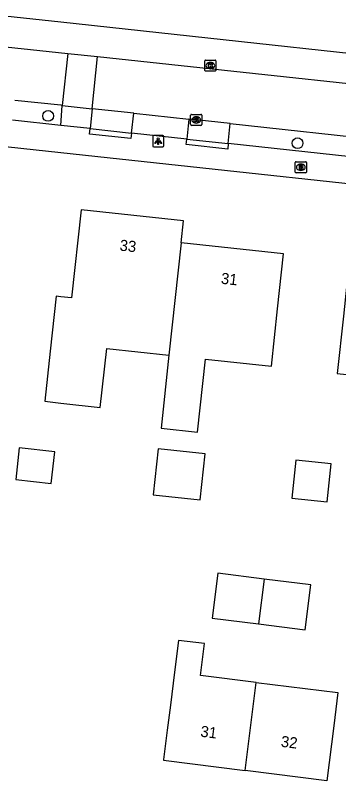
# Model space of a CAD drawing. Extents: x 160457 to 162082, y 388340 to 389736.
# Drawn here: x 161495.9 to 161525.1, y 388415.7 to 388484.7 of the extents above; entities that cross this region are included whole.
import ezdxf

# ---------------------------------------------------------------- set-up
doc = ezdxf.new("R2010")
doc.units = 0
for name, color, linetype in [('IMGEO_Boom', 7, 'Continuous'), ('IMGEO_Brandkraan', 7, 'Continuous'), ('IMGEO_Kolk', 7, 'Continuous'), ('IMGEO_Lichtpunt', 7, 'Continuous'), ('IMGEO_Pand', 7, 'Continuous'), ('IMGEO_Pand_nummerreeks', 7, 'Continuous'), ('IMGEO_Parkeervlak_open', 7, 'Continuous'), ('IMGEO_Rijbaan_lokaal_open', 7, 'Continuous'), ('IMGEO_Voetpad_open', 7, 'Continuous')]:
    doc.layers.add(name, color=color, linetype=linetype)

msp = doc.modelspace()

# ---------------------------------------------------------------- linework, layer by layer
at = {"layer": 'IMGEO_Boom'}
for centre in [(161498.862, 388475.585), (161521.366, 388473.124)]:
    msp.add_circle(centre, 0.489, dxfattribs=at)
at = {"layer": 'IMGEO_Brandkraan'}
for p, q in [((161521.165, 388470.526), (161521.165, 388471.378)), ((161521.24, 388471.452), (161522.092, 388471.452)), ((161521.653, 388471.232), (161521.678, 388471.232)), ((161522.166, 388471.378), (161522.166, 388470.526)), ((161521.676, 388470.672), (161521.651, 388470.672)), ((161522.092, 388470.452), (161521.24, 388470.452))]:
    msp.add_line(p, q, dxfattribs=at)
for points in [[(161521.165, 388470.526), (161521.165, 388471.378)], [(161521.24, 388471.452), (161522.092, 388471.452)], [(161522.166, 388471.378), (161522.166, 388470.526)], [(161521.513, 388471.152), (161521.513, 388470.752), (161521.726, 388470.752)], [(161521.744, 388471.152), (161521.513, 388471.152)], [(161521.692, 388471.071), (161521.638, 388471.071), (161521.638, 388470.995)], [(161521.638, 388470.995), (161521.691, 388470.995)], [(161521.7, 388470.919), (161521.638, 388470.919), (161521.638, 388470.838)], [(161521.638, 388470.838), (161521.7, 388470.838)], [(161522.092, 388470.452), (161521.24, 388470.452)]]:
    msp.add_lwpolyline(points, dxfattribs=at)
for centre, radius, start, end in [((161521.242, 388471.376), 0.0765, 91.55205, 178.44795), ((161521.242, 388471.376), 0.0765, 91.55205, 178.44795), ((161522.09, 388471.376), 0.0765, 1.55205, 88.44795), ((161522.09, 388471.376), 0.0765, 1.55205, 88.44795), ((161521.242, 388470.528), 0.0765, 181.55205, 268.44795), ((161521.242, 388470.528), 0.0765, 181.55205, 268.44795), ((161521.693, 388471.033), 0.0379, 267.82845, 90.93552), ((161521.701, 388470.878), 0.0404, 269.87594, 90.50774), ((161521.732, 388471.003), 0.251, 268.66757, 293.53466), ((161521.748, 388471.007), 0.145, 59.4692, 91.53667), ((161521.773, 388471.054), 0.0922, 285.51372, 58.15012), ((161521.778, 388470.862), 0.105, 301.31148, 78.98903), ((161522.09, 388470.528), 0.0765, 271.55205, 358.44795), ((161522.09, 388470.528), 0.0765, 271.55205, 358.44795)]:
    msp.add_arc(centre, radius, start, end, dxfattribs=at)
for centre, major_axis, ratio, start_param, end_param in [((161521.652, 388470.952), (-0.387, 0.002), 0.722429, 4.712389, 7.853982), ((161521.677, 388470.952), (-0.39, 0.002), 0.717154, 1.570796, 4.712389)]:
    msp.add_ellipse(centre, major_axis=major_axis, ratio=ratio, start_param=start_param, end_param=end_param, dxfattribs=at)
at = {"layer": 'IMGEO_Kolk'}
for p, q in [((161512.998, 388479.691), (161512.998, 388480.543)), ((161513.073, 388480.617), (161513.925, 388480.617)), ((161513.486, 388480.397), (161513.511, 388480.397)), ((161513.999, 388480.543), (161513.999, 388479.691)), ((161513.925, 388479.617), (161513.073, 388479.617)), ((161513.509, 388479.837), (161513.484, 388479.837)), ((161511.723, 388474.798), (161511.723, 388475.65)), ((161511.798, 388475.724), (161512.65, 388475.724)), ((161512.211, 388475.504), (161512.236, 388475.504)), ((161512.724, 388475.65), (161512.724, 388474.798)), ((161512.65, 388474.724), (161511.798, 388474.724)), ((161512.234, 388474.944), (161512.209, 388474.944))]:
    msp.add_line(p, q, dxfattribs=at)
for points in [[(161512.998, 388479.691), (161512.998, 388480.543)], [(161513.073, 388480.617), (161513.925, 388480.617)], [(161513.319, 388480.317), (161513.442, 388480.317), (161513.442, 388480.166), (161513.572, 388480.317), (161513.736, 388480.317), (161513.59, 388480.166), (161513.743, 388479.917), (161513.591, 388479.917), (161513.506, 388480.081), (161513.442, 388480.014), (161513.442, 388479.917), (161513.319, 388479.917), (161513.319, 388480.317)], [(161513.999, 388480.543), (161513.999, 388479.691)], [(161513.925, 388479.617), (161513.073, 388479.617)], [(161511.723, 388474.798), (161511.723, 388475.65)], [(161511.798, 388475.724), (161512.65, 388475.724)], [(161512.044, 388475.424), (161512.167, 388475.424), (161512.167, 388475.273), (161512.297, 388475.424), (161512.461, 388475.424), (161512.315, 388475.273), (161512.468, 388475.024), (161512.316, 388475.024), (161512.231, 388475.188), (161512.167, 388475.121), (161512.167, 388475.024), (161512.044, 388475.024), (161512.044, 388475.424)], [(161512.724, 388475.65), (161512.724, 388474.798)], [(161512.65, 388474.724), (161511.798, 388474.724)]]:
    msp.add_lwpolyline(points, dxfattribs=at)
for centre, start, end in [((161513.075, 388480.541), 91.55205, 178.44795), ((161513.075, 388480.541), 91.55205, 178.44795), ((161513.923, 388480.541), 1.55205, 88.44795), ((161513.923, 388480.541), 1.55205, 88.44795), ((161513.075, 388479.693), 181.55205, 268.44795), ((161513.075, 388479.693), 181.55205, 268.44795), ((161513.923, 388479.693), 271.55205, 358.44795), ((161513.923, 388479.693), 271.55205, 358.44795), ((161511.8, 388475.648), 91.55205, 178.44795), ((161511.8, 388475.648), 91.55205, 178.44795), ((161512.648, 388475.648), 1.55205, 88.44795), ((161512.648, 388475.648), 1.55205, 88.44795), ((161511.8, 388474.8), 181.55205, 268.44795), ((161511.8, 388474.8), 181.55205, 268.44795), ((161512.648, 388474.8), 271.55205, 358.44795), ((161512.648, 388474.8), 271.55205, 358.44795)]:
    msp.add_arc(centre, 0.0765, start, end, dxfattribs=at)
for centre, major_axis, ratio, start_param, end_param in [((161513.485, 388480.117), (-0.387, 0.002), 0.722429, 4.712389, 7.853982), ((161513.51, 388480.117), (-0.39, 0.002), 0.717154, 1.570796, 4.712389), ((161512.21, 388475.224), (-0.387, 0.002), 0.722429, 4.712389, 7.853982), ((161512.235, 388475.224), (-0.39, 0.002), 0.717154, 1.570796, 4.712389)]:
    msp.add_ellipse(centre, major_axis=major_axis, ratio=ratio, start_param=start_param, end_param=end_param, dxfattribs=at)
at = {"layer": 'IMGEO_Lichtpunt'}
for p, q in [((161508.296, 388473.71), (161508.296, 388472.903)), ((161508.296, 388473.71), (161508.296, 388472.903)), ((161509.198, 388473.805), (161508.39, 388473.805)), ((161509.198, 388473.805), (161508.39, 388473.805)), ((161509.292, 388472.903), (161509.292, 388473.71)), ((161509.292, 388472.903), (161509.292, 388473.71)), ((161508.39, 388472.809), (161509.198, 388472.809)), ((161508.39, 388472.809), (161509.198, 388472.809))]:
    msp.add_line(p, q, dxfattribs=at)
for points in [[(161508.67, 388473.374), (161508.709, 388473.346), (161508.521, 388473.084), (161508.483, 388473.111), (161508.67, 388473.374)], [(161508.772, 388473.326), (161508.819, 388473.326), (161508.819, 388473.004), (161508.772, 388473.004), (161508.772, 388473.326)], [(161508.882, 388473.346), (161508.92, 388473.373), (161509.107, 388473.111), (161509.068, 388473.083), (161508.882, 388473.346)]]:
    msp.add_lwpolyline(points, dxfattribs=at)
msp.add_circle((161508.795, 388473.508), 0.0994, dxfattribs=at)
for centre, start, end in [((161508.39, 388473.71), 90, 180), ((161508.39, 388473.71), 90, 180), ((161509.198, 388473.71), 0, 90), ((161509.198, 388473.71), 0, 90), ((161508.39, 388472.903), 180, 270), ((161508.39, 388472.903), 180, 270), ((161509.198, 388472.903), 270, 0), ((161509.198, 388472.903), 270, 360)]:
    msp.add_arc(centre, 0.0946, start, end, dxfattribs=at)
at = {"layer": 'IMGEO_Pand'}
for points in [[(161510.856, 388464.145), (161511.069, 388466.122), (161501.832, 388467.112), (161500.971, 388459.182), (161500, 388459.287), (161499.58, 388459.333), (161499.04, 388454.363), (161498.55, 388449.852), (161500, 388449.695), (161503.569, 388449.307), (161504.146, 388454.624), (161509.764, 388454.014)], [(161509.764, 388454.014), (161509.054, 388447.43), (161512.349, 388447.075), (161513.058, 388453.656), (161519.003, 388453.01), (161519.564, 388458.177), (161520.104, 388463.147), (161510.856, 388464.145)], [(161510.856, 388464.145), (161509.764, 388454.014)], [(161535.29, 388461.488), (161526.036, 388462.489), (161525.508, 388457.518), (161524.958, 388452.349), (161534.195, 388451.367)], [(161499.455, 388445.299), (161496.259, 388445.647), (161495.95, 388442.8), (161499.146, 388442.453), (161499.455, 388445.299)], [(161513.038, 388445.116), (161508.795, 388445.573), (161508.348, 388441.424), (161512.591, 388440.967), (161513.038, 388445.116)], [(161524.4, 388444.205), (161521.22, 388444.548), (161520.852, 388441.133), (161524.032, 388440.791), (161524.4, 388444.205)], [(161518.362, 388433.825), (161514.171, 388434.35), (161513.663, 388430.304), (161517.855, 388429.778)], [(161517.855, 388429.778), (161522.046, 388429.253), (161522.554, 388433.299), (161518.362, 388433.825)], [(161518.362, 388433.825), (161517.855, 388429.778)], [(161517.639, 388424.513), (161512.625, 388425.142), (161512.984, 388428.006), (161510.621, 388428.303), (161510.262, 388425.438), (161509.89, 388422.46), (161509.61, 388420.217), (161509.276, 388417.55), (161509.27, 388417.5), (161516.645, 388416.578)], [(161516.645, 388416.578), (161517.639, 388424.513)], [(161517.639, 388424.513), (161525.012, 388423.588), (161524.64, 388420.61), (161524.02, 388415.65), (161516.645, 388416.578)]]:
    msp.add_lwpolyline(points, dxfattribs=at)
at = {"layer": 'IMGEO_Parkeervlak_open'}
for points in [[(161500, 388474.727), (161500.14, 388476.524)], [(161502.821, 388476.236), (161502.643, 388474.441)], [(161506.383, 388474.037), (161506.583, 388475.831)], [(161511.566, 388475.295), (161511.383, 388473.502)], [(161515.119, 388473.095), (161515.274, 388474.892)]]:
    msp.add_lwpolyline(points, dxfattribs=at)
at = {"layer": 'IMGEO_Rijbaan_lokaal_open'}
for points in [[(161459.398, 388485.805), (161471.176, 388484.383), (161476.148, 388483.819), (161500.646, 388481.224)], [(161500.646, 388481.224), (161500.14, 388476.524)], [(161500.646, 388481.224), (161503.33, 388480.937)], [(161502.821, 388476.236), (161503.33, 388480.937)], [(161503.33, 388480.937), (161541.904, 388476.788)], [(161500.14, 388476.524), (161500, 388476.539), (161495.846, 388476.985)], [(161500.14, 388476.524), (161502.821, 388476.236)], [(161506.583, 388475.831), (161502.821, 388476.236)], [(161506.583, 388475.831), (161511.566, 388475.295)], [(161515.274, 388474.892), (161512.212, 388475.226), (161511.566, 388475.295)], [(161515.274, 388474.892), (161529.633, 388473.324), (161542.05, 388471.975)]]:
    msp.add_lwpolyline(points, dxfattribs=at)
at = {"layer": 'IMGEO_Voetpad_open'}
for points in [[(161333.589, 388490.266), (161427.505, 388480.13), (161500, 388472.296), (161541.258, 388467.838), (161541.537, 388467.798)], [(161542.57, 388479.422), (161500, 388484.025), (161467.966, 388487.488)], [(161500, 388474.727), (161495.658, 388475.197)], [(161502.643, 388474.441), (161500, 388474.727)], [(161506.383, 388474.037), (161506.33, 388473.54), (161502.606, 388473.941), (161502.643, 388474.441)], [(161502.643, 388474.441), (161506.383, 388474.037)], [(161511.383, 388473.502), (161506.383, 388474.037)], [(161515.119, 388473.095), (161515.065, 388472.598), (161511.329, 388473.005), (161511.383, 388473.502)], [(161511.383, 388473.502), (161515.119, 388473.095)], [(161533.092, 388471.15), (161515.119, 388473.095)]]:
    msp.add_lwpolyline(points, dxfattribs=at)

# ---------------------------------------------------------------- texts
at = {"layer": 'IMGEO_Pand_nummerreeks'}
for s, rotation, p in [('33', 353.88081, (161505.278, 388463.445)), ('31', 353.8407, (161514.419, 388460.461)), ('31', 352.84949, (161512.563, 388419.627)), ('32', 352.85108, (161519.823, 388418.716))]:
    msp.add_text(s, height=1, rotation=rotation, dxfattribs=at).set_placement(p)

doc.saveas('drawing.dxf')
